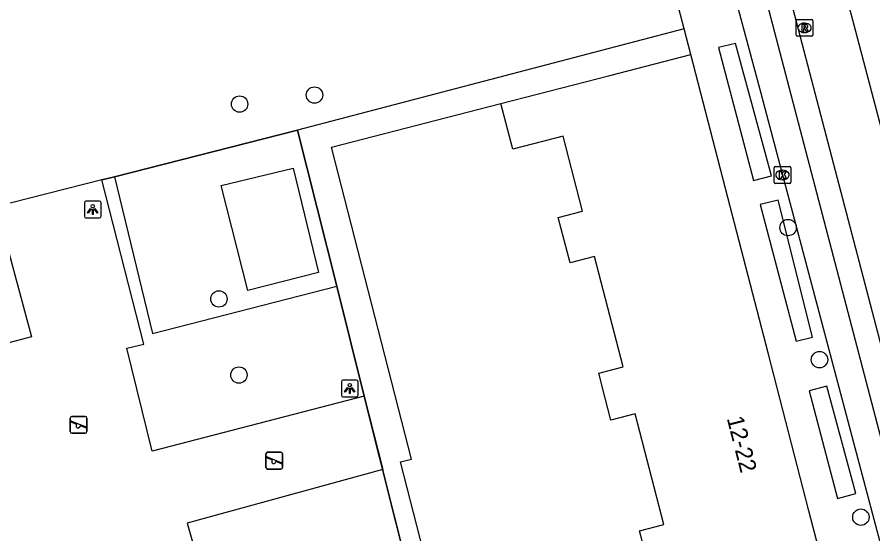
# Model space of a CAD drawing. Extents: x 159377 to 159983, y 382996 to 383595.
# Drawn here: x 159638.5 to 159689.6, y 383358.1 to 383388.8 of the extents above; entities that cross this region are included whole.
import ezdxf

# ---------------------------------------------------------------- set-up
doc = ezdxf.new("R2010")
doc.units = 0
for name, color, linetype in [('IMGEO_Boom', 7, 'Continuous'), ('IMGEO_Groenvoorziening', 7, 'Continuous'), ('IMGEO_Hek', 7, 'Continuous'), ('IMGEO_Kolk', 7, 'Continuous'), ('IMGEO_Lichtpunt', 7, 'Continuous'), ('IMGEO_Pand', 7, 'Continuous'), ('IMGEO_Pand_nummerreeks', 7, 'Continuous'), ('IMGEO_Rijbaan_lokaal_gesloten', 7, 'Continuous'), ('IMGEO_Rioolput', 7, 'Continuous'), ('IMGEO_Speelvoorziening', 7, 'Continuous'), ('IMGEO_Voetpad_gesloten', 7, 'Continuous'), ('IMGEO_Voetpad_open', 7, 'Continuous')]:
    doc.layers.add(name, color=color, linetype=linetype)

msp = doc.modelspace()

# ---------------------------------------------------------------- linework, layer by layer
at = {"layer": 'IMGEO_Boom'}
for centre in [(159656.26, 383384.206), (159651.794, 383383.667), (159684.505, 383376.311), (159650.561, 383372.06), (159686.376, 383368.438), (159651.752, 383367.523), (159688.843, 383359.057)]:
    msp.add_circle(centre, 0.489, dxfattribs=at)
at = {"layer": 'IMGEO_Groenvoorziening'}
for points in [[(159643.576, 383379.146), (159638.181, 383377.778), (159637.233, 383377.7)], [(159660.333, 383361.889), (159648.673, 383358.7), (159650.451, 383352.464)]]:
    msp.add_lwpolyline(points, dxfattribs=at)
at = {"layer": 'IMGEO_Hek'}
for points in [[(159664.897, 383343.747), (159659.23, 383366.272), (159657.585, 383372.81), (159655.247, 383382.105), (159644.328, 383379.336), (159643.576, 383379.146), (159638.181, 383377.778), (159637.69, 383377.722), (159635.326, 383377.454)], [(159644.328, 383379.336), (159646.593, 383370.003)], [(159646.593, 383370.003), (159657.585, 383372.81)]]:
    msp.add_lwpolyline(points, dxfattribs=at)
at = {"layer": 'IMGEO_Kolk'}
for p, q in [((159683.668, 383379.017), (159683.668, 383379.869)), ((159683.743, 383379.943), (159684.595, 383379.943)), ((159684.669, 383379.869), (159684.669, 383379.017)), ((159684.156, 383379.723), (159684.181, 383379.723)), ((159684.595, 383378.943), (159683.743, 383378.943)), ((159684.179, 383379.163), (159684.154, 383379.163))]:
    msp.add_line(p, q, dxfattribs=at)
for points in [[(159683.668, 383379.017), (159683.668, 383379.869)], [(159683.743, 383379.943), (159684.595, 383379.943)], [(159684.669, 383379.869), (159684.669, 383379.017)], [(159683.989, 383379.643), (159684.112, 383379.643), (159684.112, 383379.492), (159684.242, 383379.643), (159684.406, 383379.643), (159684.26, 383379.492), (159684.413, 383379.243), (159684.261, 383379.243), (159684.176, 383379.407), (159684.112, 383379.34), (159684.112, 383379.243), (159683.989, 383379.243), (159683.989, 383379.643)], [(159684.595, 383378.943), (159683.743, 383378.943)]]:
    msp.add_lwpolyline(points, dxfattribs=at)
for centre, start, end in [((159683.745, 383379.867), 91.552, 178.448), ((159683.745, 383379.867), 91.552, 178.448), ((159684.593, 383379.867), 1.552, 88.448), ((159684.593, 383379.867), 1.552, 88.448), ((159683.745, 383379.019), 181.552, 268.448), ((159683.745, 383379.019), 181.552, 268.448), ((159684.593, 383379.019), 271.552, 358.448), ((159684.593, 383379.019), 271.552, 358.448)]:
    msp.add_arc(centre, 0.0765, start, end, dxfattribs=at)
for centre, major_axis, ratio, start_param, end_param in [((159684.155, 383379.443), (-0.387, 0.002), 0.722429, 4.712389, 7.853982), ((159684.18, 383379.443), (-0.39, 0.002), 0.717154, 1.570796, 4.712389)]:
    msp.add_ellipse(centre, major_axis=major_axis, ratio=ratio, start_param=start_param, end_param=end_param, dxfattribs=at)
at = {"layer": 'IMGEO_Lichtpunt'}
for p, q in [((159642.537, 383377.788), (159642.537, 383376.981)), ((159642.537, 383377.788), (159642.537, 383376.981)), ((159643.439, 383377.883), (159642.631, 383377.883)), ((159643.439, 383377.883), (159642.631, 383377.883)), ((159643.533, 383376.981), (159643.533, 383377.788)), ((159643.533, 383376.981), (159643.533, 383377.788)), ((159642.631, 383376.887), (159643.439, 383376.887)), ((159642.631, 383376.887), (159643.439, 383376.887)), ((159657.863, 383367.127), (159657.863, 383366.32)), ((159657.863, 383367.127), (159657.863, 383366.32)), ((159658.765, 383367.222), (159657.957, 383367.222)), ((159658.765, 383367.222), (159657.957, 383367.222)), ((159658.859, 383366.32), (159658.859, 383367.127)), ((159658.859, 383366.32), (159658.859, 383367.127)), ((159657.957, 383366.226), (159658.765, 383366.226)), ((159657.957, 383366.226), (159658.765, 383366.226))]:
    msp.add_line(p, q, dxfattribs=at)
for points in [[(159642.911, 383377.452), (159642.95, 383377.424), (159642.762, 383377.162), (159642.724, 383377.189), (159642.911, 383377.452)], [(159643.013, 383377.404), (159643.06, 383377.404), (159643.06, 383377.082), (159643.013, 383377.082), (159643.013, 383377.404)], [(159643.123, 383377.424), (159643.161, 383377.451), (159643.348, 383377.189), (159643.309, 383377.161), (159643.123, 383377.424)], [(159658.237, 383366.791), (159658.276, 383366.763), (159658.088, 383366.501), (159658.05, 383366.528), (159658.237, 383366.791)], [(159658.339, 383366.743), (159658.386, 383366.743), (159658.386, 383366.421), (159658.339, 383366.421), (159658.339, 383366.743)], [(159658.449, 383366.763), (159658.487, 383366.79), (159658.674, 383366.528), (159658.635, 383366.5), (159658.449, 383366.763)]]:
    msp.add_lwpolyline(points, dxfattribs=at)
for centre in [(159643.036, 383377.586), (159658.362, 383366.925)]:
    msp.add_circle(centre, 0.0994, dxfattribs=at)
for centre, start, end in [((159642.631, 383377.788), 90, 180), ((159642.631, 383377.788), 90, 180), ((159643.439, 383377.788), 0, 90), ((159643.439, 383377.788), 0, 90), ((159642.631, 383376.981), 180, 270), ((159642.631, 383376.981), 180, 270), ((159643.439, 383376.981), 270, 0), ((159643.439, 383376.981), 270, 360), ((159657.957, 383367.127), 90, 180), ((159657.957, 383367.127), 90, 180), ((159658.765, 383367.127), 0, 90), ((159658.765, 383367.127), 0, 90), ((159657.957, 383366.32), 180, 270), ((159657.957, 383366.32), 180, 270), ((159658.765, 383366.32), 270, 0), ((159658.765, 383366.32), 270, 360)]:
    msp.add_arc(centre, 0.0946, start, end, dxfattribs=at)
at = {"layer": 'IMGEO_Pand'}
for points in [[(159667.381, 383383.709), (159673.864, 383385.378), (159678.706, 383386.624)], [(159690.86, 383339.654), (159688.157, 383350.102), (159686.767, 383355.473), (159685.743, 383359.431), (159683.326, 383368.772), (159680.913, 383378.095), (159678.706, 383386.624)], [(159676.354, 383355.541), (159676.002, 383356.895), (159675.649, 383358.25), (159677.101, 383358.628), (159675.39, 383365.21), (159673.938, 383364.832), (159673.573, 383366.235), (159673.208, 383367.638), (159674.66, 383368.016), (159672.954, 383374.578), (159671.502, 383374.2), (159671.149, 383375.555), (159670.797, 383376.91), (159672.249, 383377.288), (159671.084, 383381.762), (159668.082, 383380.988), (159667.381, 383383.709)]]:
    msp.add_lwpolyline(points, dxfattribs=at)
at = {"layer": 'IMGEO_Rijbaan_lokaal_gesloten'}
for points in [[(159670.094, 383457.885), (159670.625, 383455.872), (159678.409, 383426.38), (159686.465, 383395.857), (159692.786, 383371.909), (159698.534, 383350.133), (159705.315, 383324.44), (159706.001, 383324.626), (159706.907, 383324.871)], [(159700.731, 383323.191), (159702.049, 383323.57), (159696.447, 383345.036), (159693.274, 383357.013), (159667.185, 383456.552), (159667.027, 383457.076)], [(159700.731, 383323.191), (159691.898, 383356.687), (159665.691, 383456.728)]]:
    msp.add_lwpolyline(points, dxfattribs=at)
at = {"layer": 'IMGEO_Rioolput'}
for p, q in [((159684.983, 383387.783), (159684.983, 383388.635)), ((159685.058, 383388.709), (159685.91, 383388.709)), ((159685.984, 383388.635), (159685.984, 383387.783)), ((159685.471, 383388.489), (159685.496, 383388.489)), ((159685.91, 383387.709), (159685.058, 383387.709)), ((159685.494, 383387.929), (159685.469, 383387.929))]:
    msp.add_line(p, q, dxfattribs=at)
for points in [[(159684.983, 383387.783), (159684.983, 383388.635)], [(159685.058, 383388.709), (159685.91, 383388.709)], [(159685.984, 383388.635), (159685.984, 383387.783)], [(159685.572, 383388.407), (159685.32, 383388.409), (159685.32, 383388.009)], [(159685.32, 383388.009), (159685.444, 383388.009), (159685.444, 383388.171), (159685.455, 383388.171)], [(159685.498, 383388.328), (159685.444, 383388.328), (159685.444, 383388.247)], [(159685.444, 383388.247), (159685.496, 383388.247)], [(159685.502, 383388.142), (159685.573, 383388.009), (159685.713, 383388.009), (159685.648, 383388.135)], [(159685.91, 383387.709), (159685.058, 383387.709)]]:
    msp.add_lwpolyline(points, dxfattribs=at)
for centre, radius, start, end in [((159685.06, 383388.633), 0.0765, 91.552, 178.448), ((159685.06, 383388.633), 0.0765, 91.552, 178.448), ((159685.908, 383388.633), 0.0765, 1.552, 88.448), ((159685.908, 383388.633), 0.0765, 1.552, 88.448), ((159685.454, 383388.118), 0.0533, 26.0293, 88.6989), ((159685.48, 383388.436), 0.19, 274.7715, 282.9687), ((159685.504, 383388.232), 0.0964, 77.0061, 93.1865), ((159685.518, 383388.289), 0.0378, 276.6634, 79.6772), ((159685.571, 383388.297), 0.109, 350.3612, 89.416), ((159685.569, 383388.297), 0.112, 277.5842, 350.9817), ((159685.553, 383388.082), 0.108, 29.5134, 73.7905), ((159685.06, 383387.785), 0.0765, 181.552, 268.448), ((159685.06, 383387.785), 0.0765, 181.552, 268.448), ((159685.908, 383387.785), 0.0765, 271.552, 358.448), ((159685.908, 383387.785), 0.0765, 271.552, 358.448)]:
    msp.add_arc(centre, radius, start, end, dxfattribs=at)
for centre, major_axis, ratio, start_param, end_param in [((159685.47, 383388.209), (-0.387, 0.002), 0.722429, 4.712389, 7.853982), ((159685.495, 383388.209), (-0.39, 0.002), 0.717154, 1.570796, 4.712389)]:
    msp.add_ellipse(centre, major_axis=major_axis, ratio=ratio, start_param=start_param, end_param=end_param, dxfattribs=at)
at = {"layer": 'IMGEO_Speelvoorziening'}
for p, q in [((159641.795, 383365.058), (159642.585, 383365.058)), ((159642.585, 383365.058), (159641.795, 383365.058)), ((159641.695, 383364.158), (159641.695, 383364.958)), ((159641.695, 383364.958), (159641.695, 383364.158)), ((159642.078, 383364.586), (159641.739, 383364.723)), ((159641.764, 383364.783), (159642.64, 383364.43)), ((159642.685, 383364.958), (159642.685, 383364.158)), ((159642.685, 383364.158), (159642.685, 383364.958)), ((159642.585, 383364.058), (159641.795, 383364.058)), ((159641.795, 383364.058), (159642.585, 383364.058)), ((159642.616, 383364.37), (159642.276, 383364.507)), ((159653.366, 383362.02), (159653.366, 383362.82)), ((159653.366, 383362.82), (159653.366, 383362.02)), ((159653.749, 383362.448), (159653.41, 383362.585)), ((159653.435, 383362.645), (159654.311, 383362.292)), ((159653.466, 383362.92), (159654.256, 383362.92)), ((159654.256, 383362.92), (159653.466, 383362.92)), ((159654.356, 383362.82), (159654.356, 383362.02)), ((159654.356, 383362.02), (159654.356, 383362.82)), ((159654.287, 383362.232), (159653.947, 383362.369)), ((159654.256, 383361.92), (159653.466, 383361.92)), ((159653.466, 383361.92), (159654.256, 383361.92))]:
    msp.add_line(p, q, dxfattribs=at)
for centre, radius, start, end in [((159641.795, 383364.958), 0.1, 90, 180), ((159641.795, 383364.958), 0.1, 90, 180), ((159642.585, 383364.958), 0.1, 0, 90), ((159642.585, 383364.958), 0.1, 360, 90), ((159641.752, 383364.753), 0.0327, 68.078, 248.078), ((159642.157, 383364.496), 0.12, 130.9928, 5.1632), ((159641.795, 383364.158), 0.1, 180, 270), ((159641.795, 383364.158), 0.1, 180, 270), ((159642.585, 383364.158), 0.1, 270, 0), ((159642.585, 383364.158), 0.1, 270, 0), ((159642.628, 383364.4), 0.0327, 248.078, 68.078), ((159653.466, 383362.82), 0.1, 90, 180), ((159653.466, 383362.82), 0.1, 90, 180), ((159653.423, 383362.615), 0.0327, 68.078, 248.078), ((159654.256, 383362.82), 0.1, 0, 90), ((159654.256, 383362.82), 0.1, 360, 90), ((159653.466, 383362.02), 0.1, 180, 270), ((159653.466, 383362.02), 0.1, 180, 270), ((159653.828, 383362.358), 0.12, 130.9928, 5.1632), ((159654.256, 383362.02), 0.1, 270, 0), ((159654.256, 383362.02), 0.1, 270, 0), ((159654.299, 383362.262), 0.0327, 248.078, 68.078)]:
    msp.add_arc(centre, radius, start, end, dxfattribs=at)
at = {"layer": 'IMGEO_Voetpad_gesloten'}
msp.add_lwpolyline([(159637.233, 383377.7), (159639.388, 383369.792), (159627.787, 383366.742), (159625.778, 383374.344)], dxfattribs=at)
at = {"layer": 'IMGEO_Voetpad_open'}
for points in [[(159678.304, 383388.157), (159659.581, 383459.485), (159659.066, 383461.404)], [(159663.864, 383456.282), (159664.964, 383452.218), (159665.106, 383451.555), (159670.1, 383433.187), (159678.787, 383399.561), (159682.877, 383384.322), (159688.475, 383363.216), (159690.31, 383356.311), (159696.363, 383333.532), (159698.5, 383325.536), (159698.524, 383325.331)], [(159678.304, 383388.157), (159655.247, 383382.105)], [(159678.706, 383386.624), (159678.304, 383388.157)], [(159680.353, 383387.048), (159682.448, 383379.122), (159683.508, 383379.394), (159681.357, 383387.273), (159680.353, 383387.048)], [(159668.955, 383336.217), (159664.71, 383352.656), (159663.933, 383352.456), (159662.762, 383357.003), (159661.386, 383362.347), (159662.051, 383362.518), (159657.266, 383381.105), (159667.381, 383383.709)], [(159643.576, 383379.146), (159644.328, 383379.336), (159655.247, 383382.105)], [(159655.247, 383382.105), (159657.585, 383372.81), (159659.23, 383366.272)], [(159650.698, 383378.808), (159654.98, 383379.856), (159656.5, 383373.642), (159652.292, 383372.567), (159650.698, 383378.808)], [(159659.23, 383366.272), (159646.569, 383362.986), (159645.066, 383369.122), (159646.091, 383369.372), (159643.576, 383379.146)], [(159682.83, 383377.678), (159684.982, 383369.537), (159685.96, 383369.786), (159683.908, 383377.946), (159682.83, 383377.678)], [(159685.761, 383366.59), (159687.458, 383360.172), (159688.538, 383360.461), (159686.817, 383366.86), (159685.761, 383366.59)], [(159659.23, 383366.272), (159660.333, 383361.889)], [(159663.189, 383350.536), (159660.333, 383361.889)]]:
    msp.add_lwpolyline(points, dxfattribs=at)

# ---------------------------------------------------------------- texts
at = {"layer": 'IMGEO_Pand_nummerreeks'}
msp.add_text('12-22', height=1, rotation=284.3753, dxfattribs=at).set_placement((159680.841, 383364.945))

doc.saveas('drawing.dxf')
